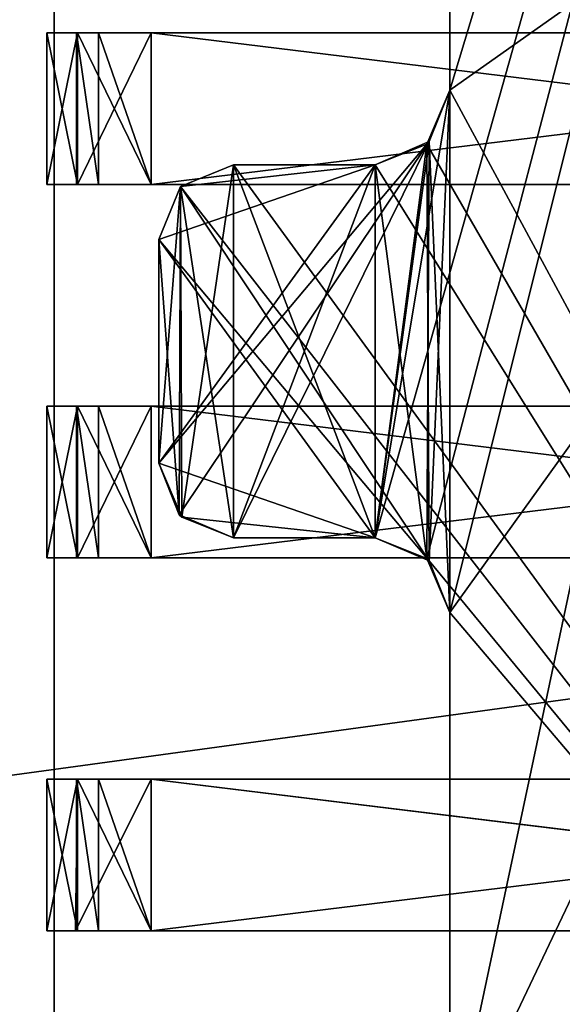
# Model space of a CAD drawing. Header units: millimetres. Extents: x -78 to 78, y -78 to 78.
# Tile 290 of 449: x 44.444 to 45.171, y -1.95 to -0.631. Entities that reach past the tile are written whole.
import ezdxf

# ---------------------------------------------------------------- set-up
doc = ezdxf.new("R2010")
doc.units = ezdxf.units.MM
doc.header["$LTSCALE"] = 41.718519
for name, color, linetype in [('10', 7, 'CONTINUOUS'), ('1745', 7, 'CONTINUOUS'), ('1926', 7, 'CONTINUOUS'), ('1927', 7, 'CONTINUOUS'), ('1930', 7, 'CONTINUOUS'), ('1931', 7, 'CONTINUOUS'), ('1934', 7, 'CONTINUOUS'), ('1935', 7, 'CONTINUOUS'), ('1948', 7, 'CONTINUOUS'), ('1949', 7, 'CONTINUOUS'), ('1950', 7, 'CONTINUOUS'), ('1951', 7, 'CONTINUOUS'), ('1952', 7, 'CONTINUOUS'), ('1953', 7, 'CONTINUOUS'), ('328', 7, 'CONTINUOUS'), ('344', 7, 'CONTINUOUS'), ('5045', 7, 'CONTINUOUS'), ('5047', 7, 'CONTINUOUS'), ('5049', 7, 'CONTINUOUS'), ('5542', 7, 'CONTINUOUS'), ('5546', 7, 'CONTINUOUS'), ('5548', 7, 'CONTINUOUS'), ('5552', 7, 'CONTINUOUS'), ('5553', 7, 'CONTINUOUS'), ('5557', 7, 'CONTINUOUS'), ('5558', 7, 'CONTINUOUS'), ('5562', 7, 'CONTINUOUS'), ('5564', 7, 'CONTINUOUS'), ('5572', 7, 'CONTINUOUS'), ('5575', 7, 'CONTINUOUS'), ('5580', 7, 'CONTINUOUS'), ('5581', 7, 'CONTINUOUS'), ('5582', 7, 'CONTINUOUS'), ('5584', 7, 'CONTINUOUS'), ('5586', 7, 'CONTINUOUS'), ('5588', 7, 'CONTINUOUS'), ('5589', 7, 'CONTINUOUS'), ('5594', 7, 'CONTINUOUS'), ('5601', 7, 'CONTINUOUS'), ('6', 7, 'CONTINUOUS'), ('6068', 7, 'CONTINUOUS'), ('6069', 7, 'CONTINUOUS'), ('6070', 7, 'CONTINUOUS'), ('6071', 7, 'CONTINUOUS'), ('6072', 7, 'CONTINUOUS'), ('6073', 7, 'CONTINUOUS'), ('6115', 7, 'CONTINUOUS'), ('6116', 7, 'CONTINUOUS'), ('6158', 7, 'CONTINUOUS'), ('6159', 7, 'CONTINUOUS'), ('6506', 7, 'CONTINUOUS'), ('6507', 7, 'CONTINUOUS'), ('6592', 7, 'CONTINUOUS'), ('6593', 7, 'CONTINUOUS'), ('6678', 7, 'CONTINUOUS'), ('6679', 7, 'CONTINUOUS'), ('748', 7, 'CONTINUOUS'), ('971', 7, 'CONTINUOUS')]:
    doc.layers.add(name, color=color, linetype=linetype)

msp = doc.modelspace()

# ---------------------------------------------------------------- linework, layer by layer
at = {"layer": '10', "linetype": 'CONTINUOUS'}
for points in [[(48.5, 30.5, -2), (49.5, -30.5, -2), (19.2675, 11.1265, -2), (48.5, 30.5, -2)], [(19.2675, 11.1265, -2), (49.5, -30.5, -2), (22.25, 0, -2), (19.2675, 11.1265, -2)], [(22.25, 0, -2), (49.5, -30.5, -2), (19.2675, -11.1265, -2), (22.25, 0, -2)]]:
    msp.add_3dface(points, dxfattribs=at)
at = {"layer": '1745', "linetype": 'CONTINUOUS'}
for points in [[(31.0424, -69.7372, 28.7), (51.0663, -56.737, 28.7), (75.9193, 7.9475, 28.7), (31.0424, -69.7372, 28.7)], [(31.0424, -69.7372, 28.7), (75.9193, 7.9475, 28.7), (53.7937, -21.0684, 28.7), (31.0424, -69.7372, 28.7)]]:
    msp.add_3dface(points, dxfattribs=at)
at = {"layer": '1926', "linetype": 'CONTINUOUS'}
for points in [[(44.52, -0.6484, 5.8499), (44.52, -0.6484, 6.3799), (44.52, -0.8517, 5.8499), (44.52, -0.6484, 5.8499)], [(44.52, -0.6484, 6.3799), (44.52, -0.8517, 6.3799), (44.52, -0.8517, 5.8499), (44.52, -0.6484, 6.3799)]]:
    msp.add_3dface(points, dxfattribs=at)
at = {"layer": '1927', "linetype": 'CONTINUOUS'}
for points in [[(46.28, -0.8517, 6.4799), (44.62, -0.8517, 6.4799), (46.28, -0.6484, 6.4799), (46.28, -0.8517, 6.4799)], [(44.62, -0.8517, 6.4799), (44.62, -0.6484, 6.4799), (46.28, -0.6484, 6.4799), (44.62, -0.8517, 6.4799)]]:
    msp.add_3dface(points, dxfattribs=at)
at = {"layer": '1930', "linetype": 'CONTINUOUS'}
for points in [[(44.52, -1.1484, 6.3799), (44.52, -1.3517, 6.3799), (44.52, -1.3517, 5.8499), (44.52, -1.1484, 6.3799)], [(44.52, -1.1484, 5.8499), (44.52, -1.1484, 6.3799), (44.52, -1.3517, 5.8499), (44.52, -1.1484, 5.8499)]]:
    msp.add_3dface(points, dxfattribs=at)
at = {"layer": '1931', "linetype": 'CONTINUOUS'}
for points in [[(44.62, -1.3517, 6.4799), (44.62, -1.1484, 6.4799), (46.28, -1.1484, 6.4799), (44.62, -1.3517, 6.4799)], [(46.28, -1.3517, 6.4799), (44.62, -1.3517, 6.4799), (46.28, -1.1484, 6.4799), (46.28, -1.3517, 6.4799)]]:
    msp.add_3dface(points, dxfattribs=at)
at = {"layer": '1934', "linetype": 'CONTINUOUS'}
for points in [[(44.52, -1.6484, 6.3799), (44.52, -1.8517, 6.3799), (44.52, -1.8517, 5.8499), (44.52, -1.6484, 6.3799)], [(44.52, -1.6484, 5.8499), (44.52, -1.6484, 6.3799), (44.52, -1.8517, 5.8499), (44.52, -1.6484, 5.8499)]]:
    msp.add_3dface(points, dxfattribs=at)
at = {"layer": '1935', "linetype": 'CONTINUOUS'}
for points in [[(44.62, -1.8517, 6.4799), (44.62, -1.6484, 6.4799), (46.28, -1.6484, 6.4799), (44.62, -1.8517, 6.4799)], [(46.28, -1.8517, 6.4799), (44.62, -1.8517, 6.4799), (46.28, -1.6484, 6.4799), (46.28, -1.8517, 6.4799)]]:
    msp.add_3dface(points, dxfattribs=at)
at = {"layer": '1948', "linetype": 'CONTINUOUS'}
for points in [[(46.28, -0.6484, 7.0199), (44.62, -0.6484, 7.0199), (46.28, -0.8517, 7.0199), (46.28, -0.6484, 7.0199)], [(44.62, -0.6484, 7.0199), (44.62, -0.8517, 7.0199), (46.28, -0.8517, 7.0199), (44.62, -0.6484, 7.0199)]]:
    msp.add_3dface(points, dxfattribs=at)
at = {"layer": '1949', "linetype": 'CONTINUOUS'}
for points in [[(44.52, -0.8517, 7.6499), (44.52, -0.8517, 7.1199), (44.52, -0.6484, 7.6499), (44.52, -0.8517, 7.6499)], [(44.52, -0.8517, 7.1199), (44.52, -0.6484, 7.1199), (44.52, -0.6484, 7.6499), (44.52, -0.8517, 7.1199)]]:
    msp.add_3dface(points, dxfattribs=at)
at = {"layer": '1950', "linetype": 'CONTINUOUS'}
for points in [[(44.52, -0.6484, 7.1199), (44.5493, -0.8517, 7.0492), (44.5493, -0.6484, 7.0492), (44.52, -0.6484, 7.1199)], [(44.52, -0.8517, 7.1199), (44.5493, -0.8517, 7.0492), (44.52, -0.6484, 7.1199), (44.52, -0.8517, 7.1199)], [(44.62, -0.8517, 7.0199), (44.62, -0.6484, 7.0199), (44.5493, -0.6484, 7.0492), (44.62, -0.8517, 7.0199)], [(44.5493, -0.8517, 7.0492), (44.62, -0.8517, 7.0199), (44.5493, -0.6484, 7.0492), (44.5493, -0.8517, 7.0492)]]:
    msp.add_3dface(points, dxfattribs=at)
at = {"layer": '1951', "linetype": 'CONTINUOUS'}
for points in [[(46.28, -1.1484, 7.0199), (44.62, -1.1484, 7.0199), (46.28, -1.3517, 7.0199), (46.28, -1.1484, 7.0199)], [(44.62, -1.1484, 7.0199), (44.62, -1.3517, 7.0199), (46.28, -1.3517, 7.0199), (44.62, -1.1484, 7.0199)]]:
    msp.add_3dface(points, dxfattribs=at)
at = {"layer": '1952', "linetype": 'CONTINUOUS'}
for points in [[(44.52, -1.3517, 7.6499), (44.52, -1.3517, 7.1199), (44.52, -1.1484, 7.6499), (44.52, -1.3517, 7.6499)], [(44.52, -1.3517, 7.1199), (44.52, -1.1484, 7.1199), (44.52, -1.1484, 7.6499), (44.52, -1.3517, 7.1199)]]:
    msp.add_3dface(points, dxfattribs=at)
at = {"layer": '1953', "linetype": 'CONTINUOUS'}
for points in [[(44.52, -1.1484, 7.1199), (44.5493, -1.3517, 7.0492), (44.5493, -1.1484, 7.0492), (44.52, -1.1484, 7.1199)], [(44.52, -1.3517, 7.1199), (44.5493, -1.3517, 7.0492), (44.52, -1.1484, 7.1199), (44.52, -1.3517, 7.1199)], [(44.62, -1.3517, 7.0199), (44.62, -1.1484, 7.0199), (44.5493, -1.1484, 7.0492), (44.62, -1.3517, 7.0199)], [(44.5493, -1.3517, 7.0492), (44.62, -1.3517, 7.0199), (44.5493, -1.1484, 7.0492), (44.5493, -1.3517, 7.0492)]]:
    msp.add_3dface(points, dxfattribs=at)
at = {"layer": '328', "linetype": 'CONTINUOUS'}
for points in [[(32.5, -30, 15), (15.5, 30, 15), (47.5, -30, 15), (32.5, -30, 15)], [(47.5, -30, 15), (15.5, 30, 15), (67, -30, 15), (47.5, -30, 15)], [(67, -30, 15), (15.5, 30, 15), (67.5, -30, 15), (67, -30, 15)], [(67.5, -30, 15), (15.5, 30, 15), (72.3187, -15.3427, 15), (67.5, -30, 15)], [(72.3187, -15.3427, 15), (15.5, 30, 15), (73.9493, 0, 15), (72.3187, -15.3427, 15)]]:
    msp.add_3dface(points, dxfattribs=at)
at = {"layer": '344', "linetype": 'CONTINUOUS'}
for points in [[(32.5, 30, 16.5), (15.5, -30, 16.5), (47.5, 30, 16.5), (32.5, 30, 16.5)], [(47.5, 30, 16.5), (15.5, -30, 16.5), (67, 30, 16.5), (47.5, 30, 16.5)], [(67, 30, 16.5), (15.5, -30, 16.5), (67.5, 30, 16.5), (67, 30, 16.5)], [(67.5, 30, 16.5), (15.5, -30, 16.5), (72.3187, 15.3427, 16.5), (67.5, 30, 16.5)], [(72.3187, 15.3427, 16.5), (15.5, -30, 16.5), (73.9493, 0, 16.5), (72.3187, 15.3427, 16.5)], [(73.9493, 0, 16.5), (15.5, -30, 16.5), (72.3187, -15.3427, 16.5), (73.9493, 0, 16.5)]]:
    msp.add_3dface(points, dxfattribs=at)
at = {"layer": '5045', "linetype": 'CONTINUOUS'}
for points in [[(44.49, -25, 0.25), (42.894, -25, 0.25), (42.894, 25, 0.25), (44.49, -25, 0.25)], [(44.49, 25, 0.25), (44.49, -25, 0.25), (42.894, 25, 0.25), (44.49, 25, 0.25)]]:
    msp.add_3dface(points, dxfattribs=at)
at = {"layer": '5047', "linetype": 'CONTINUOUS'}
for points in [[(42.894, 25, 14.05), (42.894, -25, 14.05), (44.49, 25, 14.05), (42.894, 25, 14.05)], [(42.894, -25, 14.05), (44.49, -25, 14.05), (44.49, 25, 14.05), (42.894, -25, 14.05)]]:
    msp.add_3dface(points, dxfattribs=at)
at = {"layer": '5049', "linetype": 'CONTINUOUS'}
for points in [[(44.49, -25, 0.25), (44.49, 25, 0.25), (44.49, -2.3987, 4.25), (44.49, -25, 0.25)], [(44.49, 25, 0.25), (44.49, -2.05, 4.6), (44.49, -2.1532, 4.3524), (44.49, 25, 0.25)], [(44.49, -2.05, 4.6), (44.49, 25, 0.25), (44.49, 2.4013, 4.25), (44.49, -2.05, 4.6)], [(44.49, -2.3987, 4.25), (44.49, 25, 0.25), (44.49, -2.1532, 4.3524), (44.49, -2.3987, 4.25)], [(44.49, 25, 14.05), (44.49, -25, 14.05), (44.49, 2.3987, 9.25), (44.49, 25, 14.05)], [(44.49, 2.1546, 4.3511), (44.49, -2.05, 4.6), (44.49, 2.4013, 4.25), (44.49, 2.1546, 4.3511)], [(44.49, 2.3987, 9.25), (44.49, -25, 14.05), (44.49, 2.1532, 9.1476), (44.49, 2.3987, 9.25)], [(44.49, -2.05, 8.9), (44.49, -2.05, 4.6), (44.49, 2.1546, 4.3511), (44.49, -2.05, 8.9)], [(44.49, 2.05, 4.6), (44.49, -2.05, 8.9), (44.49, 2.1546, 4.3511), (44.49, 2.05, 4.6)], [(44.49, 2.1532, 9.1476), (44.49, -25, 14.05), (44.49, 2.05, 8.9), (44.49, 2.1532, 9.1476)], [(44.49, -25, 14.05), (44.49, -2.4013, 9.25), (44.49, 2.05, 8.9), (44.49, -25, 14.05)], [(44.49, -2.1546, 9.1489), (44.49, -2.05, 8.9), (44.49, 2.05, 4.6), (44.49, -2.1546, 9.1489)], [(44.49, -2.4013, 9.25), (44.49, -2.1546, 9.1489), (44.49, 2.05, 8.9), (44.49, -2.4013, 9.25)], [(44.49, -2.1546, 9.1489), (44.49, 2.05, 4.6), (44.49, 2.05, 8.9), (44.49, -2.1546, 9.1489)]]:
    msp.add_3dface(points, dxfattribs=at)
at = {"layer": '5542', "linetype": 'CONTINUOUS'}
for points in [[(46.039, -0.0051, 4.7499), (45.02, -0.0051, 4.7499), (46.059, -2.6501, 4.7499), (46.039, -0.0051, 4.7499)], [(46.059, -2.6501, 4.7499), (45.02, -0.0051, 4.7499), (45.02, -0.7251, 4.7499), (46.059, -2.6501, 4.7499)], [(45.02, -0.7251, 4.7499), (44.9925, -0.7941, 4.7499), (45.02, -1.4251, 4.7499), (45.02, -0.7251, 4.7499)], [(46.059, -2.6501, 4.7499), (45.02, -0.7251, 4.7499), (45.02, -1.4251, 4.7499), (46.059, -2.6501, 4.7499)], [(44.9925, -0.7941, 4.7499), (44.92, -0.8251, 4.7499), (44.989, -1.3526, 4.7499), (44.9925, -0.7941, 4.7499)], [(45.02, -1.4251, 4.7499), (44.9925, -0.7941, 4.7499), (44.989, -1.3526, 4.7499), (45.02, -1.4251, 4.7499)], [(44.73, -1.3251, 4.7499), (44.73, -0.8251, 4.7499), (44.6594, -0.8544, 4.7499), (44.73, -1.3251, 4.7499)], [(44.92, -0.8251, 4.7499), (44.73, -0.8251, 4.7499), (44.92, -1.3251, 4.7499), (44.92, -0.8251, 4.7499)], [(44.92, -1.3251, 4.7499), (44.73, -0.8251, 4.7499), (44.73, -1.3251, 4.7499), (44.92, -1.3251, 4.7499)], [(44.989, -1.3526, 4.7499), (44.92, -0.8251, 4.7499), (44.92, -1.3251, 4.7499), (44.989, -1.3526, 4.7499)], [(44.63, -0.9251, 4.7499), (44.6575, -1.2941, 4.7499), (44.6594, -0.8544, 4.7499), (44.63, -0.9251, 4.7499)], [(44.6575, -1.2941, 4.7499), (44.73, -1.3251, 4.7499), (44.6594, -0.8544, 4.7499), (44.6575, -1.2941, 4.7499)], [(44.63, -1.2251, 4.7499), (44.6575, -1.2941, 4.7499), (44.63, -0.9251, 4.7499), (44.63, -1.2251, 4.7499)], [(45.02, -2.1501, 4.7499), (46.059, -2.6501, 4.7499), (45.02, -1.4251, 4.7499), (45.02, -2.1501, 4.7499)]]:
    msp.add_3dface(points, dxfattribs=at)
at = {"layer": '5546', "linetype": 'CONTINUOUS'}
for points in [[(44.73, -0.8251, 4.7499), (44.92, -0.8251, 4.7499), (44.92, -0.8251, 4.4499), (44.73, -0.8251, 4.7499)], [(44.73, -0.8251, 4.4499), (44.73, -0.8251, 4.7499), (44.92, -0.8251, 4.4499), (44.73, -0.8251, 4.4499)]]:
    msp.add_3dface(points, dxfattribs=at)
at = {"layer": '5548', "linetype": 'CONTINUOUS'}
for points in [[(46.039, 2.6499, 9.0499), (45.02, -0.7251, 9.0499), (44.92, -1.3251, 9.0499), (46.039, 2.6499, 9.0499)], [(44.989, -1.3526, 9.0499), (46.039, 2.6499, 9.0499), (44.92, -1.3251, 9.0499), (44.989, -1.3526, 9.0499)], [(45.02, -1.4251, 9.0499), (46.039, 2.6499, 9.0499), (44.989, -1.3526, 9.0499), (45.02, -1.4251, 9.0499)], [(46.039, -2.6501, 9.0499), (46.039, 2.6499, 9.0499), (45.02, -2.1501, 9.0499), (46.039, -2.6501, 9.0499)], [(45.02, 0.7249, 9.0499), (45.02, -0.7251, 9.0499), (46.039, 2.6499, 9.0499), (45.02, 0.7249, 9.0499)], [(45.02, -2.1501, 9.0499), (46.039, 2.6499, 9.0499), (45.02, -1.4251, 9.0499), (45.02, -2.1501, 9.0499)], [(45.02, -0.7251, 9.0499), (44.9925, -0.7941, 9.0499), (44.92, -1.3251, 9.0499), (45.02, -0.7251, 9.0499)], [(44.9925, -0.7941, 9.0499), (44.92, -0.8251, 9.0499), (44.63, -1.2251, 9.0499), (44.9925, -0.7941, 9.0499)], [(44.6575, -1.2941, 9.0499), (44.9925, -0.7941, 9.0499), (44.63, -1.2251, 9.0499), (44.6575, -1.2941, 9.0499)], [(44.73, -1.3251, 9.0499), (44.9925, -0.7941, 9.0499), (44.6575, -1.2941, 9.0499), (44.73, -1.3251, 9.0499)], [(44.92, -1.3251, 9.0499), (44.9925, -0.7941, 9.0499), (44.73, -1.3251, 9.0499), (44.92, -1.3251, 9.0499)], [(44.63, -1.2251, 9.0499), (44.92, -0.8251, 9.0499), (44.63, -0.9251, 9.0499), (44.63, -1.2251, 9.0499)], [(44.63, -0.9251, 9.0499), (44.92, -0.8251, 9.0499), (44.6594, -0.8544, 9.0499), (44.63, -0.9251, 9.0499)], [(44.92, -0.8251, 9.0499), (44.73, -0.8251, 9.0499), (44.6594, -0.8544, 9.0499), (44.92, -0.8251, 9.0499)]]:
    msp.add_3dface(points, dxfattribs=at)
at = {"layer": '5552', "linetype": 'CONTINUOUS'}
for points in [[(44.6594, -0.8544, 4.7499), (44.73, -0.8251, 4.7499), (44.6594, -0.8544, 4.4499), (44.6594, -0.8544, 4.7499)], [(44.6594, -0.8544, 4.4499), (44.73, -0.8251, 4.7499), (44.73, -0.8251, 4.4499), (44.6594, -0.8544, 4.4499)], [(44.63, -0.9251, 4.7499), (44.6594, -0.8544, 4.7499), (44.63, -0.9251, 4.4499), (44.63, -0.9251, 4.7499)], [(44.63, -0.9251, 4.4499), (44.6594, -0.8544, 4.7499), (44.6594, -0.8544, 4.4499), (44.63, -0.9251, 4.4499)]]:
    msp.add_3dface(points, dxfattribs=at)
at = {"layer": '5553', "linetype": 'CONTINUOUS'}
for points in [[(44.73, -0.8251, 9.0499), (44.92, -0.8251, 9.0499), (44.92, -0.8251, 8.7499), (44.73, -0.8251, 9.0499)], [(44.73, -0.8251, 8.7499), (44.73, -0.8251, 9.0499), (44.92, -0.8251, 8.7499), (44.73, -0.8251, 8.7499)]]:
    msp.add_3dface(points, dxfattribs=at)
at = {"layer": '5557', "linetype": 'CONTINUOUS'}
for points in [[(45.02, -0.0051, 4.4499), (46.039, -0.0051, 4.4499), (45.02, -0.7251, 4.4499), (45.02, -0.0051, 4.4499)], [(46.039, -0.0051, 4.4499), (46.039, -2.6501, 4.4499), (45.02, -2.1501, 4.4499), (46.039, -0.0051, 4.4499)], [(45.02, -0.7251, 4.4499), (46.039, -0.0051, 4.4499), (45.02, -1.4251, 4.4499), (45.02, -0.7251, 4.4499)], [(45.02, -1.4251, 4.4499), (46.039, -0.0051, 4.4499), (45.02, -2.1501, 4.4499), (45.02, -1.4251, 4.4499)], [(44.989, -0.7975, 4.4499), (45.02, -0.7251, 4.4499), (44.9925, -1.356, 4.4499), (44.989, -0.7975, 4.4499)], [(44.9925, -1.356, 4.4499), (45.02, -0.7251, 4.4499), (45.02, -1.4251, 4.4499), (44.9925, -1.356, 4.4499)], [(44.92, -0.8251, 4.4499), (44.989, -0.7975, 4.4499), (44.92, -1.3251, 4.4499), (44.92, -0.8251, 4.4499)], [(44.92, -1.3251, 4.4499), (44.989, -0.7975, 4.4499), (44.9925, -1.356, 4.4499), (44.92, -1.3251, 4.4499)], [(44.6594, -0.8544, 4.4499), (44.73, -0.8251, 4.4499), (44.661, -1.2975, 4.4499), (44.6594, -0.8544, 4.4499)], [(44.661, -1.2975, 4.4499), (44.73, -0.8251, 4.4499), (44.73, -1.3251, 4.4499), (44.661, -1.2975, 4.4499)], [(44.73, -0.8251, 4.4499), (44.92, -0.8251, 4.4499), (44.73, -1.3251, 4.4499), (44.73, -0.8251, 4.4499)], [(44.73, -1.3251, 4.4499), (44.92, -0.8251, 4.4499), (44.92, -1.3251, 4.4499), (44.73, -1.3251, 4.4499)], [(44.63, -0.9251, 4.4499), (44.6594, -0.8544, 4.4499), (44.63, -1.2251, 4.4499), (44.63, -0.9251, 4.4499)], [(44.63, -1.2251, 4.4499), (44.6594, -0.8544, 4.4499), (44.661, -1.2975, 4.4499), (44.63, -1.2251, 4.4499)]]:
    msp.add_3dface(points, dxfattribs=at)
at = {"layer": '5558', "linetype": 'CONTINUOUS'}
for points in [[(44.6594, -0.8544, 9.0499), (44.73, -0.8251, 9.0499), (44.6594, -0.8544, 8.7499), (44.6594, -0.8544, 9.0499)], [(44.6594, -0.8544, 8.7499), (44.73, -0.8251, 9.0499), (44.73, -0.8251, 8.7499), (44.6594, -0.8544, 8.7499)], [(44.63, -0.9251, 9.0499), (44.6594, -0.8544, 9.0499), (44.63, -0.9251, 8.7499), (44.63, -0.9251, 9.0499)], [(44.63, -0.9251, 8.7499), (44.6594, -0.8544, 9.0499), (44.6594, -0.8544, 8.7499), (44.63, -0.9251, 8.7499)]]:
    msp.add_3dface(points, dxfattribs=at)
at = {"layer": '5562', "linetype": 'CONTINUOUS'}
for points in [[(44.6575, -1.2941, 4.7499), (44.63, -1.2251, 4.7499), (44.661, -1.2975, 4.4499), (44.6575, -1.2941, 4.7499)], [(44.63, -1.2251, 4.7499), (44.63, -1.2251, 4.4499), (44.661, -1.2975, 4.4499), (44.63, -1.2251, 4.7499)], [(44.73, -1.3251, 4.7499), (44.6575, -1.2941, 4.7499), (44.73, -1.3251, 4.4499), (44.73, -1.3251, 4.7499)], [(44.6575, -1.2941, 4.7499), (44.661, -1.2975, 4.4499), (44.73, -1.3251, 4.4499), (44.6575, -1.2941, 4.7499)]]:
    msp.add_3dface(points, dxfattribs=at)
at = {"layer": '5564', "linetype": 'CONTINUOUS'}
for points in [[(46.039, 2.6499, 8.7499), (46.059, -2.6501, 8.7499), (45.02, 2.1499, 8.7499), (46.039, 2.6499, 8.7499)], [(45.02, 2.1499, 8.7499), (46.059, -2.6501, 8.7499), (45.02, 1.4249, 8.7499), (45.02, 2.1499, 8.7499)], [(45.02, 1.4249, 8.7499), (46.059, -2.6501, 8.7499), (44.989, 1.3525, 8.7499), (45.02, 1.4249, 8.7499)], [(44.989, 1.3525, 8.7499), (46.059, -2.6501, 8.7499), (44.92, 1.3249, 8.7499), (44.989, 1.3525, 8.7499)], [(44.92, 1.3249, 8.7499), (46.059, -2.6501, 8.7499), (45.02, 0.7249, 8.7499), (44.92, 1.3249, 8.7499)], [(46.059, -2.6501, 8.7499), (45.02, -0.7251, 8.7499), (45.02, 0.7249, 8.7499), (46.059, -2.6501, 8.7499)], [(46.059, -2.6501, 8.7499), (44.989, -0.7975, 8.7499), (45.02, -0.7251, 8.7499), (46.059, -2.6501, 8.7499)], [(46.059, -2.6501, 8.7499), (44.92, -0.8251, 8.7499), (44.989, -0.7975, 8.7499), (46.059, -2.6501, 8.7499)], [(46.059, -2.6501, 8.7499), (44.6594, -0.8544, 8.7499), (44.73, -0.8251, 8.7499), (46.059, -2.6501, 8.7499)], [(46.059, -2.6501, 8.7499), (44.73, -0.8251, 8.7499), (44.92, -0.8251, 8.7499), (46.059, -2.6501, 8.7499)], [(44.63, -0.9251, 8.7499), (44.6594, -0.8544, 8.7499), (44.9925, -1.356, 8.7499), (44.63, -0.9251, 8.7499)], [(44.6594, -0.8544, 8.7499), (46.059, -2.6501, 8.7499), (44.9925, -1.356, 8.7499), (44.6594, -0.8544, 8.7499)], [(44.63, -1.2251, 8.7499), (44.63, -0.9251, 8.7499), (44.92, -1.3251, 8.7499), (44.63, -1.2251, 8.7499)], [(44.92, -1.3251, 8.7499), (44.63, -0.9251, 8.7499), (44.9925, -1.356, 8.7499), (44.92, -1.3251, 8.7499)], [(44.661, -1.2975, 8.7499), (44.63, -1.2251, 8.7499), (44.92, -1.3251, 8.7499), (44.661, -1.2975, 8.7499)], [(44.73, -1.3251, 8.7499), (44.661, -1.2975, 8.7499), (44.92, -1.3251, 8.7499), (44.73, -1.3251, 8.7499)], [(44.9925, -1.356, 8.7499), (46.059, -2.6501, 8.7499), (45.02, -1.4251, 8.7499), (44.9925, -1.356, 8.7499)], [(45.02, -1.4251, 8.7499), (46.059, -2.6501, 8.7499), (45.02, -2.1501, 8.7499), (45.02, -1.4251, 8.7499)]]:
    msp.add_3dface(points, dxfattribs=at)
at = {"layer": '5572', "linetype": 'CONTINUOUS'}
for points in [[(44.92, -1.3251, 4.7499), (44.73, -1.3251, 4.7499), (44.73, -1.3251, 4.4499), (44.92, -1.3251, 4.7499)], [(44.92, -1.3251, 4.7499), (44.73, -1.3251, 4.4499), (44.92, -1.3251, 4.4499), (44.92, -1.3251, 4.7499)]]:
    msp.add_3dface(points, dxfattribs=at)
at = {"layer": '5575', "linetype": 'CONTINUOUS'}
for points in [[(44.6575, -1.2941, 9.0499), (44.63, -1.2251, 9.0499), (44.661, -1.2975, 8.7499), (44.6575, -1.2941, 9.0499)], [(44.63, -1.2251, 9.0499), (44.63, -1.2251, 8.7499), (44.661, -1.2975, 8.7499), (44.63, -1.2251, 9.0499)], [(44.73, -1.3251, 9.0499), (44.6575, -1.2941, 9.0499), (44.73, -1.3251, 8.7499), (44.73, -1.3251, 9.0499)], [(44.6575, -1.2941, 9.0499), (44.661, -1.2975, 8.7499), (44.73, -1.3251, 8.7499), (44.6575, -1.2941, 9.0499)]]:
    msp.add_3dface(points, dxfattribs=at)
at = {"layer": '5580', "linetype": 'CONTINUOUS'}
for points in [[(45.02, -0.0051, 4.7499), (45.02, -0.0051, 4.4499), (45.02, -0.7251, 4.4499), (45.02, -0.0051, 4.7499)], [(45.02, -0.7251, 4.7499), (45.02, -0.0051, 4.7499), (45.02, -0.7251, 4.4499), (45.02, -0.7251, 4.7499)]]:
    msp.add_3dface(points, dxfattribs=at)
at = {"layer": '5581', "linetype": 'CONTINUOUS'}
for points in [[(44.989, -1.3526, 4.7499), (44.92, -1.3251, 4.7499), (44.9925, -1.356, 4.4499), (44.989, -1.3526, 4.7499)], [(44.92, -1.3251, 4.7499), (44.92, -1.3251, 4.4499), (44.9925, -1.356, 4.4499), (44.92, -1.3251, 4.7499)], [(45.02, -1.4251, 4.7499), (44.989, -1.3526, 4.7499), (45.02, -1.4251, 4.4499), (45.02, -1.4251, 4.7499)], [(44.989, -1.3526, 4.7499), (44.9925, -1.356, 4.4499), (45.02, -1.4251, 4.4499), (44.989, -1.3526, 4.7499)]]:
    msp.add_3dface(points, dxfattribs=at)
at = {"layer": '5582', "linetype": 'CONTINUOUS'}
for points in [[(44.9925, -0.7941, 4.7499), (45.02, -0.7251, 4.7499), (44.989, -0.7975, 4.4499), (44.9925, -0.7941, 4.7499)], [(44.989, -0.7975, 4.4499), (45.02, -0.7251, 4.7499), (45.02, -0.7251, 4.4499), (44.989, -0.7975, 4.4499)], [(44.92, -0.8251, 4.7499), (44.9925, -0.7941, 4.7499), (44.92, -0.8251, 4.4499), (44.92, -0.8251, 4.7499)], [(44.92, -0.8251, 4.4499), (44.9925, -0.7941, 4.7499), (44.989, -0.7975, 4.4499), (44.92, -0.8251, 4.4499)]]:
    msp.add_3dface(points, dxfattribs=at)
at = {"layer": '5584', "linetype": 'CONTINUOUS'}
for points in [[(44.92, -1.3251, 9.0499), (44.73, -1.3251, 9.0499), (44.73, -1.3251, 8.7499), (44.92, -1.3251, 9.0499)], [(44.92, -1.3251, 9.0499), (44.73, -1.3251, 8.7499), (44.92, -1.3251, 8.7499), (44.92, -1.3251, 9.0499)]]:
    msp.add_3dface(points, dxfattribs=at)
at = {"layer": '5586', "linetype": 'CONTINUOUS'}
for points in [[(45.02, -2.1501, 4.7499), (45.02, -1.4251, 4.7499), (45.02, -2.1501, 4.4499), (45.02, -2.1501, 4.7499)], [(45.02, -1.4251, 4.7499), (45.02, -1.4251, 4.4499), (45.02, -2.1501, 4.4499), (45.02, -1.4251, 4.7499)]]:
    msp.add_3dface(points, dxfattribs=at)
at = {"layer": '5588', "linetype": 'CONTINUOUS'}
for points in [[(44.989, -1.3526, 9.0499), (44.92, -1.3251, 9.0499), (44.9925, -1.356, 8.7499), (44.989, -1.3526, 9.0499)], [(44.92, -1.3251, 9.0499), (44.92, -1.3251, 8.7499), (44.9925, -1.356, 8.7499), (44.92, -1.3251, 9.0499)], [(45.02, -1.4251, 9.0499), (44.989, -1.3526, 9.0499), (45.02, -1.4251, 8.7499), (45.02, -1.4251, 9.0499)], [(44.989, -1.3526, 9.0499), (44.9925, -1.356, 8.7499), (45.02, -1.4251, 8.7499), (44.989, -1.3526, 9.0499)]]:
    msp.add_3dface(points, dxfattribs=at)
at = {"layer": '5589', "linetype": 'CONTINUOUS'}
for points in [[(44.9925, -0.7941, 9.0499), (45.02, -0.7251, 9.0499), (44.989, -0.7975, 8.7499), (44.9925, -0.7941, 9.0499)], [(44.989, -0.7975, 8.7499), (45.02, -0.7251, 9.0499), (45.02, -0.7251, 8.7499), (44.989, -0.7975, 8.7499)], [(44.92, -0.8251, 9.0499), (44.9925, -0.7941, 9.0499), (44.92, -0.8251, 8.7499), (44.92, -0.8251, 9.0499)], [(44.92, -0.8251, 8.7499), (44.9925, -0.7941, 9.0499), (44.989, -0.7975, 8.7499), (44.92, -0.8251, 8.7499)]]:
    msp.add_3dface(points, dxfattribs=at)
at = {"layer": '5594', "linetype": 'CONTINUOUS'}
for points in [[(45.02, -2.1501, 9.0499), (45.02, -1.4251, 9.0499), (45.02, -2.1501, 8.7499), (45.02, -2.1501, 9.0499)], [(45.02, -1.4251, 9.0499), (45.02, -1.4251, 8.7499), (45.02, -2.1501, 8.7499), (45.02, -1.4251, 9.0499)]]:
    msp.add_3dface(points, dxfattribs=at)
at = {"layer": '5601', "linetype": 'CONTINUOUS'}
for points in [[(45.02, -0.7251, 9.0499), (45.02, 0.7249, 9.0499), (45.02, -0.7251, 8.7499), (45.02, -0.7251, 9.0499)], [(45.02, -0.7251, 8.7499), (45.02, 0.7249, 9.0499), (45.02, 0.7249, 8.7499), (45.02, -0.7251, 8.7499)]]:
    msp.add_3dface(points, dxfattribs=at)
at = {"layer": '6', "linetype": 'CONTINUOUS'}
for points in [[(32.5, 33), (15.5, -33), (47.5, 33), (32.5, 33)], [(47.5, 33), (15.5, -33), (48.5, 31), (47.5, 33)], [(48.5, 31), (15.5, -33), (48.5, 30.5), (48.5, 31)], [(48.5, 30.5), (15.5, -33), (49.5, 30.5), (48.5, 30.5)], [(49.5, 30.5), (15.5, -33), (48.5, -30.5), (49.5, 30.5)]]:
    msp.add_3dface(points, dxfattribs=at)
at = {"layer": '6068', "linetype": 'CONTINUOUS'}
for points in [[(44.48, -1.8517, 7.1199), (44.5185, -1.8517, 7.0233), (44.48, -1.8517, 7.6499), (44.48, -1.8517, 7.1199)], [(44.48, -1.8517, 7.6499), (44.5185, -1.8517, 7.0233), (44.52, -1.8517, 7.1199), (44.48, -1.8517, 7.6499)], [(44.52, -1.8517, 7.6499), (44.48, -1.8517, 7.6499), (44.52, -1.8517, 7.1199), (44.52, -1.8517, 7.6499)], [(44.5185, -1.8517, 7.0233), (44.62, -1.8517, 6.9799), (44.5494, -1.8517, 7.0493), (44.5185, -1.8517, 7.0233)], [(44.52, -1.8517, 7.1199), (44.5185, -1.8517, 7.0233), (44.5494, -1.8517, 7.0493), (44.52, -1.8517, 7.1199)], [(44.62, -1.8517, 6.9799), (44.62, -1.8517, 7.0199), (44.5494, -1.8517, 7.0493), (44.62, -1.8517, 6.9799)], [(46.285, -1.8517, 7.0349), (44.62, -1.8517, 7.0199), (46.28, -1.8517, 6.9799), (46.285, -1.8517, 7.0349)], [(46.28, -1.8517, 6.9799), (44.62, -1.8517, 7.0199), (44.62, -1.8517, 6.9799), (46.28, -1.8517, 6.9799)]]:
    msp.add_3dface(points, dxfattribs=at)
at = {"layer": '6069', "linetype": 'CONTINUOUS'}
for points in [[(44.62, -1.8517, 7.0199), (46.285, -1.8517, 7.0349), (44.62, -1.6484, 7.0199), (44.62, -1.8517, 7.0199)], [(44.62, -1.6484, 7.0199), (46.285, -1.8517, 7.0349), (46.28, -1.6484, 7.0199), (44.62, -1.6484, 7.0199)]]:
    msp.add_3dface(points, dxfattribs=at)
at = {"layer": '6070', "linetype": 'CONTINUOUS'}
for points in [[(44.52, -1.8517, 7.1199), (44.5494, -1.8517, 7.0493), (44.52, -1.6484, 7.1199), (44.52, -1.8517, 7.1199)], [(44.52, -1.6484, 7.1199), (44.5494, -1.8517, 7.0493), (44.5493, -1.6484, 7.0492), (44.52, -1.6484, 7.1199)], [(44.5494, -1.8517, 7.0493), (44.62, -1.8517, 7.0199), (44.5493, -1.6484, 7.0492), (44.5494, -1.8517, 7.0493)], [(44.5493, -1.6484, 7.0492), (44.62, -1.8517, 7.0199), (44.62, -1.6484, 7.0199), (44.5493, -1.6484, 7.0492)]]:
    msp.add_3dface(points, dxfattribs=at)
at = {"layer": '6071', "linetype": 'CONTINUOUS'}
for points in [[(44.52, -1.8517, 7.6499), (44.52, -1.8517, 7.1199), (44.52, -1.6484, 7.6499), (44.52, -1.8517, 7.6499)], [(44.52, -1.8517, 7.1199), (44.52, -1.6484, 7.1199), (44.52, -1.6484, 7.6499), (44.52, -1.8517, 7.1199)]]:
    msp.add_3dface(points, dxfattribs=at)
at = {"layer": '6072', "linetype": 'CONTINUOUS'}
for points in [[(46.28, -1.8517, 6.9799), (44.62, -1.8517, 6.9799), (46.28, -1.6484, 6.9799), (46.28, -1.8517, 6.9799)], [(44.62, -1.8517, 6.9799), (44.62, -1.6484, 6.9799), (46.28, -1.6484, 6.9799), (44.62, -1.8517, 6.9799)]]:
    msp.add_3dface(points, dxfattribs=at)
at = {"layer": '6073', "linetype": 'CONTINUOUS'}
for points in [[(44.5185, -1.8517, 7.0233), (44.48, -1.8517, 7.1199), (44.521, -1.6484, 7.021), (44.5185, -1.8517, 7.0233)], [(44.521, -1.6484, 7.021), (44.48, -1.8517, 7.1199), (44.48, -1.6484, 7.1199), (44.521, -1.6484, 7.021)], [(44.62, -1.8517, 6.9799), (44.5185, -1.8517, 7.0233), (44.62, -1.6484, 6.9799), (44.62, -1.8517, 6.9799)], [(44.62, -1.6484, 6.9799), (44.5185, -1.8517, 7.0233), (44.521, -1.6484, 7.021), (44.62, -1.6484, 6.9799)]]:
    msp.add_3dface(points, dxfattribs=at)
at = {"layer": '6115', "linetype": 'CONTINUOUS'}
for points in [[(44.62, -1.3517, 6.9799), (44.62, -1.1484, 6.9799), (46.28, -1.1484, 6.9799), (44.62, -1.3517, 6.9799)], [(46.28, -1.3517, 6.9799), (44.62, -1.3517, 6.9799), (46.28, -1.1484, 6.9799), (46.28, -1.3517, 6.9799)]]:
    msp.add_3dface(points, dxfattribs=at)
at = {"layer": '6116', "linetype": 'CONTINUOUS'}
for points in [[(44.48, -1.1484, 7.1199), (44.521, -1.1484, 7.021), (44.48, -1.3517, 7.1199), (44.48, -1.1484, 7.1199)], [(44.48, -1.3517, 7.1199), (44.521, -1.1484, 7.021), (44.521, -1.3517, 7.021), (44.48, -1.3517, 7.1199)], [(44.62, -1.1484, 6.9799), (44.62, -1.3517, 6.9799), (44.521, -1.3517, 7.021), (44.62, -1.1484, 6.9799)], [(44.521, -1.1484, 7.021), (44.62, -1.1484, 6.9799), (44.521, -1.3517, 7.021), (44.521, -1.1484, 7.021)]]:
    msp.add_3dface(points, dxfattribs=at)
at = {"layer": '6158', "linetype": 'CONTINUOUS'}
for points in [[(44.62, -0.8517, 6.9799), (44.62, -0.6484, 6.9799), (46.28, -0.6484, 6.9799), (44.62, -0.8517, 6.9799)], [(46.28, -0.8517, 6.9799), (44.62, -0.8517, 6.9799), (46.28, -0.6484, 6.9799), (46.28, -0.8517, 6.9799)]]:
    msp.add_3dface(points, dxfattribs=at)
at = {"layer": '6159', "linetype": 'CONTINUOUS'}
for points in [[(44.48, -0.6484, 7.1199), (44.521, -0.6484, 7.021), (44.48, -0.8517, 7.1199), (44.48, -0.6484, 7.1199)], [(44.48, -0.8517, 7.1199), (44.521, -0.6484, 7.021), (44.521, -0.8517, 7.021), (44.48, -0.8517, 7.1199)], [(44.62, -0.6484, 6.9799), (44.62, -0.8517, 6.9799), (44.521, -0.8517, 7.021), (44.62, -0.6484, 6.9799)], [(44.521, -0.6484, 7.021), (44.62, -0.6484, 6.9799), (44.521, -0.8517, 7.021), (44.521, -0.6484, 7.021)]]:
    msp.add_3dface(points, dxfattribs=at)
at = {"layer": '6506', "linetype": 'CONTINUOUS'}
for points in [[(44.62, -1.6484, 6.5199), (44.62, -1.8517, 6.5199), (46.28, -1.8517, 6.5199), (44.62, -1.6484, 6.5199)], [(46.28, -1.6484, 6.5199), (44.62, -1.6484, 6.5199), (46.28, -1.8517, 6.5199), (46.28, -1.6484, 6.5199)]]:
    msp.add_3dface(points, dxfattribs=at)
at = {"layer": '6507', "linetype": 'CONTINUOUS'}
for points in [[(44.48, -1.8517, 6.3799), (44.521, -1.8517, 6.4789), (44.48, -1.6484, 6.3799), (44.48, -1.8517, 6.3799)], [(44.48, -1.6484, 6.3799), (44.521, -1.8517, 6.4789), (44.521, -1.6484, 6.4789), (44.48, -1.6484, 6.3799)], [(44.62, -1.8517, 6.5199), (44.62, -1.6484, 6.5199), (44.521, -1.6484, 6.4789), (44.62, -1.8517, 6.5199)], [(44.521, -1.8517, 6.4789), (44.62, -1.8517, 6.5199), (44.521, -1.6484, 6.4789), (44.521, -1.8517, 6.4789)]]:
    msp.add_3dface(points, dxfattribs=at)
at = {"layer": '6592', "linetype": 'CONTINUOUS'}
for points in [[(44.62, -1.1484, 6.5199), (44.62, -1.3517, 6.5199), (46.28, -1.3517, 6.5199), (44.62, -1.1484, 6.5199)], [(46.28, -1.1484, 6.5199), (44.62, -1.1484, 6.5199), (46.28, -1.3517, 6.5199), (46.28, -1.1484, 6.5199)]]:
    msp.add_3dface(points, dxfattribs=at)
at = {"layer": '6593', "linetype": 'CONTINUOUS'}
for points in [[(44.48, -1.3517, 6.3799), (44.521, -1.3517, 6.4789), (44.48, -1.1484, 6.3799), (44.48, -1.3517, 6.3799)], [(44.48, -1.1484, 6.3799), (44.521, -1.3517, 6.4789), (44.521, -1.1484, 6.4789), (44.48, -1.1484, 6.3799)], [(44.62, -1.3517, 6.5199), (44.62, -1.1484, 6.5199), (44.521, -1.1484, 6.4789), (44.62, -1.3517, 6.5199)], [(44.521, -1.3517, 6.4789), (44.62, -1.3517, 6.5199), (44.521, -1.1484, 6.4789), (44.521, -1.3517, 6.4789)]]:
    msp.add_3dface(points, dxfattribs=at)
at = {"layer": '6678', "linetype": 'CONTINUOUS'}
for points in [[(44.62, -0.6484, 6.5199), (44.62, -0.8517, 6.5199), (46.28, -0.8517, 6.5199), (44.62, -0.6484, 6.5199)], [(46.28, -0.6484, 6.5199), (44.62, -0.6484, 6.5199), (46.28, -0.8517, 6.5199), (46.28, -0.6484, 6.5199)]]:
    msp.add_3dface(points, dxfattribs=at)
at = {"layer": '6679', "linetype": 'CONTINUOUS'}
for points in [[(44.48, -0.8517, 6.3799), (44.521, -0.8517, 6.4789), (44.48, -0.6484, 6.3799), (44.48, -0.8517, 6.3799)], [(44.48, -0.6484, 6.3799), (44.521, -0.8517, 6.4789), (44.521, -0.6484, 6.4789), (44.48, -0.6484, 6.3799)], [(44.62, -0.8517, 6.5199), (44.62, -0.6484, 6.5199), (44.521, -0.6484, 6.4789), (44.62, -0.8517, 6.5199)], [(44.521, -0.8517, 6.4789), (44.62, -0.8517, 6.5199), (44.521, -0.6484, 6.4789), (44.521, -0.8517, 6.4789)]]:
    msp.add_3dface(points, dxfattribs=at)
at = {"layer": '748', "color": 7, "linetype": 'CONTINUOUS'}
for points in [[(23.2898, -13.4811, 28.7), (56.4299, 0, 28.7), (20, -12.4098, 28.7), (23.2898, -13.4811, 28.7)], [(20, -12.4098, 28.7), (56.4299, 0, 28.7), (20, -11.5902, 28.7), (20, -12.4098, 28.7)], [(20, -11.5902, 28.7), (56.4299, 0, 28.7), (23.3103, -10.5037, 28.7), (20, -11.5902, 28.7)], [(23.2898, -1.4811, 28.7), (56.4299, 0, 28.7), (20, -0.4098, 28.7), (23.2898, -1.4811, 28.7)], [(25.3127, -16.262, 28.7), (56.4299, 0, 28.7), (23.2898, -13.4811, 28.7), (25.3127, -16.262, 28.7)], [(25.3127, -4.262, 28.7), (56.4299, 0, 28.7), (23.2898, -1.4811, 28.7), (25.3127, -4.262, 28.7)], [(23.3103, -10.5037, 28.7), (56.4299, 0, 28.7), (25.3267, -7.695, 28.7), (23.3103, -10.5037, 28.7)], [(53.7537, -17.1708, 28.7), (56.4299, 0, 28.7), (25.3127, -16.262, 28.7), (53.7537, -17.1708, 28.7)], [(25.3267, -7.695, 28.7), (56.4299, 0, 28.7), (25.3127, -4.262, 28.7), (25.3267, -7.695, 28.7)]]:
    msp.add_3dface(points, dxfattribs=at)
at = {"layer": '971', "color": 7, "linetype": 'CONTINUOUS'}
for points in [[(51.7312, 17.0098, 26.2), (39.8798, -10.8284, 26.2), (43.8263, 32.322, 26.2), (51.7312, 17.0098, 26.2)], [(52.088, -15.8852, 26.2), (39.8798, -10.8284, 26.2), (51.7312, 17.0098, 26.2), (52.088, -15.8852, 26.2)]]:
    msp.add_3dface(points, dxfattribs=at)

doc.saveas('drawing.dxf')
